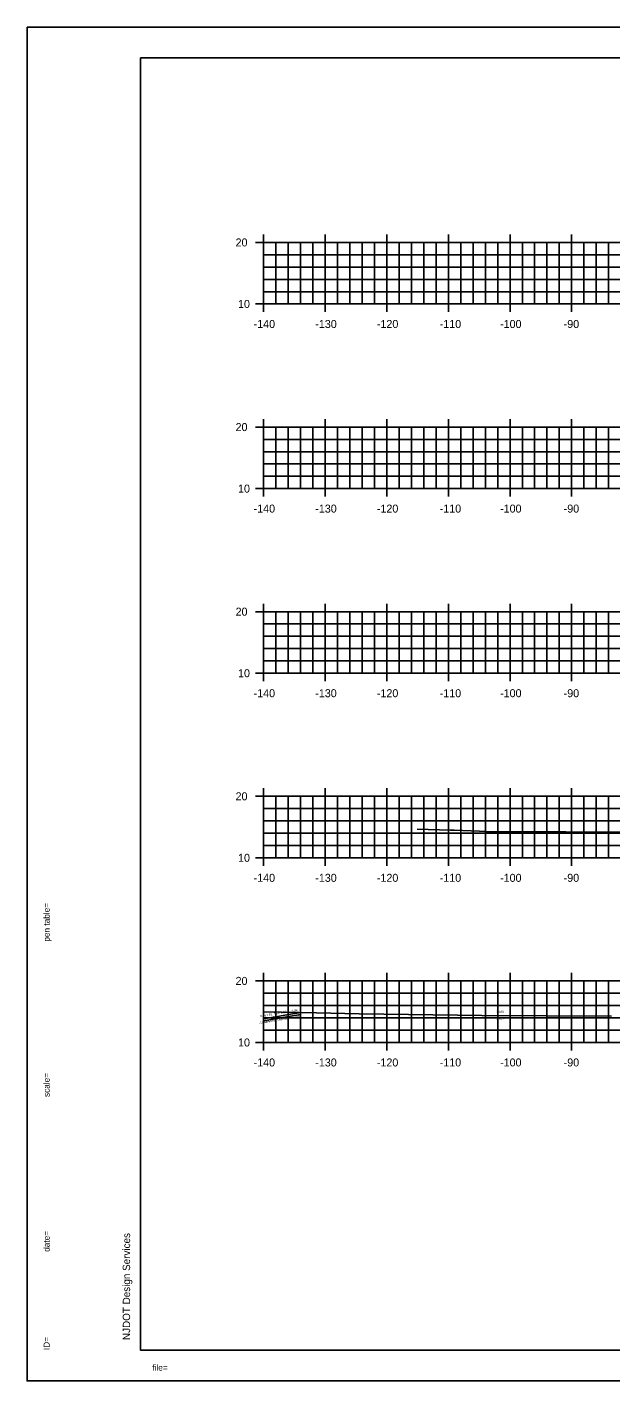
# Model space of a CAD drawing. Extents: x 40011 to 50684, y 49949 to 72236.
# Drawn here: x 42063 to 42157.7, y 68974.6 to 69194.6 of the extents above; entities that cross this region are included whole.
import ezdxf

# ---------------------------------------------------------------- set-up
doc = ezdxf.new("R2010")
doc.units = 0
for name, color, linetype in [('1', 7, 'Continuous'), ('10', 7, 'Continuous'), ('41', 7, 'Continuous'), ('51', 7, 'Continuous'), ('53', 7, 'Continuous'), ('55', 7, 'Continuous'), ('57', 7, 'Continuous'), ('58', 7, 'Continuous'), ('59', 7, 'Continuous'), ('60', 7, 'Continuous')]:
    doc.layers.add(name, color=color, linetype=linetype)

msp = doc.modelspace()

# ---------------------------------------------------------------- linework, layer by layer
at = {"layer": '1'}
for p, q in [((42412.37, 69194.6), (42062.98, 69194.6)), ((42081.37, 69189.6), (42081.37, 68979.6)), ((42411.37, 69189.6), (42081.37, 69189.6)), ((42081.37, 68979.6), (42411.37, 68979.6)), ((42412.37, 68974.6), (42062.98, 68974.6))]:
    msp.add_line(p, q, dxfattribs=at)
at = {"layer": '41'}
for points in [[(42062.98, 69194.6), (42412.37, 69194.6), (42412.37, 68974.6), (42062.98, 68974.6)], [(42081.37, 69189.6), (42411.37, 69189.6), (42411.37, 68979.6), (42081.37, 68979.6)]]:
    msp.add_lwpolyline(points, close=True, dxfattribs=at)
at = {"layer": '51'}
for p, q in [((42100.07, 69159.6), (42101.37, 69159.6)), ((42101.37, 69149.6), (42101.37, 69159.6)), ((42103.37, 69149.6), (42103.37, 69159.6)), ((42105.37, 69149.6), (42105.37, 69159.6)), ((42107.37, 69149.6), (42107.37, 69159.6)), ((42109.37, 69149.6), (42109.37, 69159.6)), ((42113.37, 69149.6), (42113.37, 69159.6)), ((42115.37, 69149.6), (42115.37, 69159.6)), ((42117.37, 69149.6), (42117.37, 69159.6)), ((42119.37, 69149.6), (42119.37, 69159.6)), ((42123.37, 69149.6), (42123.37, 69159.6)), ((42125.37, 69149.6), (42125.37, 69159.6)), ((42127.37, 69149.6), (42127.37, 69159.6)), ((42129.37, 69149.6), (42129.37, 69159.6)), ((42133.37, 69149.6), (42133.37, 69159.6)), ((42135.37, 69149.6), (42135.37, 69159.6)), ((42137.37, 69149.6), (42137.37, 69159.6)), ((42139.37, 69149.6), (42139.37, 69159.6)), ((42143.37, 69149.6), (42143.37, 69159.6)), ((42145.37, 69149.6), (42145.37, 69159.6)), ((42147.37, 69149.6), (42147.37, 69159.6)), ((42149.37, 69149.6), (42149.37, 69159.6)), ((42153.37, 69149.6), (42153.37, 69159.6)), ((42155.37, 69149.6), (42155.37, 69159.6)), ((42157.37, 69149.6), (42157.37, 69159.6)), ((42100.07, 69149.6), (42101.37, 69149.6)), ((42101.37, 69149.6), (42381.37, 69149.6)), ((42101.37, 69148.3), (42101.37, 69149.6)), ((42111.37, 69148.3), (42111.37, 69149.6)), ((42121.37, 69148.3), (42121.37, 69149.6)), ((42131.37, 69148.3), (42131.37, 69149.6)), ((42141.37, 69148.3), (42141.37, 69149.6)), ((42151.37, 69148.3), (42151.37, 69149.6)), ((42100.07, 69129.6), (42101.37, 69129.6)), ((42101.37, 69119.6), (42101.37, 69129.6)), ((42103.37, 69119.6), (42103.37, 69129.6)), ((42105.37, 69119.6), (42105.37, 69129.6)), ((42107.37, 69119.6), (42107.37, 69129.6)), ((42109.37, 69119.6), (42109.37, 69129.6)), ((42113.37, 69119.6), (42113.37, 69129.6)), ((42115.37, 69119.6), (42115.37, 69129.6)), ((42117.37, 69119.6), (42117.37, 69129.6)), ((42119.37, 69119.6), (42119.37, 69129.6)), ((42123.37, 69119.6), (42123.37, 69129.6)), ((42125.37, 69119.6), (42125.37, 69129.6)), ((42127.37, 69119.6), (42127.37, 69129.6)), ((42129.37, 69119.6), (42129.37, 69129.6)), ((42133.37, 69119.6), (42133.37, 69129.6)), ((42135.37, 69119.6), (42135.37, 69129.6)), ((42137.37, 69119.6), (42137.37, 69129.6)), ((42139.37, 69119.6), (42139.37, 69129.6)), ((42143.37, 69119.6), (42143.37, 69129.6)), ((42145.37, 69119.6), (42145.37, 69129.6)), ((42147.37, 69119.6), (42147.37, 69129.6)), ((42149.37, 69119.6), (42149.37, 69129.6)), ((42153.37, 69119.6), (42153.37, 69129.6)), ((42155.37, 69119.6), (42155.37, 69129.6)), ((42157.37, 69119.6), (42157.37, 69129.6)), ((42100.07, 69119.6), (42101.37, 69119.6)), ((42101.37, 69119.6), (42381.37, 69119.6)), ((42101.37, 69118.3), (42101.37, 69119.6)), ((42111.37, 69118.3), (42111.37, 69119.6)), ((42121.37, 69118.3), (42121.37, 69119.6)), ((42131.37, 69118.3), (42131.37, 69119.6)), ((42141.37, 69118.3), (42141.37, 69119.6)), ((42151.37, 69118.3), (42151.37, 69119.6)), ((42100.07, 69099.6), (42101.37, 69099.6)), ((42101.37, 69089.6), (42101.37, 69099.6)), ((42103.37, 69089.6), (42103.37, 69099.6)), ((42105.37, 69089.6), (42105.37, 69099.6)), ((42107.37, 69089.6), (42107.37, 69099.6)), ((42109.37, 69089.6), (42109.37, 69099.6)), ((42113.37, 69089.6), (42113.37, 69099.6)), ((42115.37, 69089.6), (42115.37, 69099.6)), ((42117.37, 69089.6), (42117.37, 69099.6)), ((42119.37, 69089.6), (42119.37, 69099.6)), ((42123.37, 69089.6), (42123.37, 69099.6)), ((42125.37, 69089.6), (42125.37, 69099.6)), ((42127.37, 69089.6), (42127.37, 69099.6)), ((42129.37, 69089.6), (42129.37, 69099.6)), ((42133.37, 69089.6), (42133.37, 69099.6)), ((42135.37, 69089.6), (42135.37, 69099.6)), ((42137.37, 69089.6), (42137.37, 69099.6)), ((42139.37, 69089.6), (42139.37, 69099.6)), ((42143.37, 69089.6), (42143.37, 69099.6)), ((42145.37, 69089.6), (42145.37, 69099.6)), ((42147.37, 69089.6), (42147.37, 69099.6)), ((42149.37, 69089.6), (42149.37, 69099.6)), ((42153.37, 69089.6), (42153.37, 69099.6)), ((42155.37, 69089.6), (42155.37, 69099.6)), ((42157.37, 69089.6), (42157.37, 69099.6)), ((42100.07, 69089.6), (42101.37, 69089.6)), ((42101.37, 69089.6), (42381.37, 69089.6)), ((42101.37, 69088.3), (42101.37, 69089.6)), ((42111.37, 69088.3), (42111.37, 69089.6)), ((42121.37, 69088.3), (42121.37, 69089.6)), ((42131.37, 69088.3), (42131.37, 69089.6)), ((42141.37, 69088.3), (42141.37, 69089.6)), ((42151.37, 69088.3), (42151.37, 69089.6)), ((42100.07, 69069.6), (42101.37, 69069.6)), ((42101.37, 69059.6), (42101.37, 69069.6)), ((42103.37, 69059.6), (42103.37, 69069.6)), ((42105.37, 69059.6), (42105.37, 69069.6)), ((42107.37, 69059.6), (42107.37, 69069.6)), ((42109.37, 69059.6), (42109.37, 69069.6)), ((42113.37, 69059.6), (42113.37, 69069.6)), ((42115.37, 69059.6), (42115.37, 69069.6)), ((42117.37, 69059.6), (42117.37, 69069.6)), ((42119.37, 69059.6), (42119.37, 69069.6)), ((42123.37, 69059.6), (42123.37, 69069.6)), ((42125.37, 69059.6), (42125.37, 69069.6)), ((42127.37, 69059.6), (42127.37, 69069.6)), ((42129.37, 69059.6), (42129.37, 69069.6)), ((42133.37, 69059.6), (42133.37, 69069.6)), ((42135.37, 69059.6), (42135.37, 69069.6)), ((42137.37, 69059.6), (42137.37, 69069.6)), ((42139.37, 69059.6), (42139.37, 69069.6)), ((42143.37, 69059.6), (42143.37, 69069.6)), ((42145.37, 69059.6), (42145.37, 69069.6)), ((42147.37, 69059.6), (42147.37, 69069.6)), ((42149.37, 69059.6), (42149.37, 69069.6)), ((42153.37, 69059.6), (42153.37, 69069.6)), ((42155.37, 69059.6), (42155.37, 69069.6)), ((42157.37, 69059.6), (42157.37, 69069.6)), ((42100.07, 69059.6), (42101.37, 69059.6)), ((42101.37, 69059.6), (42381.37, 69059.6)), ((42101.37, 69058.3), (42101.37, 69059.6)), ((42111.37, 69058.3), (42111.37, 69059.6)), ((42121.37, 69058.3), (42121.37, 69059.6)), ((42131.37, 69058.3), (42131.37, 69059.6)), ((42141.37, 69058.3), (42141.37, 69059.6)), ((42151.37, 69058.3), (42151.37, 69059.6)), ((42100.07, 69039.6), (42101.37, 69039.6)), ((42101.37, 69029.6), (42101.37, 69039.6)), ((42103.37, 69029.6), (42103.37, 69039.6)), ((42105.37, 69029.6), (42105.37, 69039.6)), ((42107.37, 69029.6), (42107.37, 69039.6)), ((42109.37, 69029.6), (42109.37, 69039.6)), ((42113.37, 69029.6), (42113.37, 69039.6)), ((42115.37, 69029.6), (42115.37, 69039.6)), ((42117.37, 69029.6), (42117.37, 69039.6)), ((42119.37, 69029.6), (42119.37, 69039.6)), ((42123.37, 69029.6), (42123.37, 69039.6)), ((42125.37, 69029.6), (42125.37, 69039.6)), ((42127.37, 69029.6), (42127.37, 69039.6)), ((42129.37, 69029.6), (42129.37, 69039.6)), ((42133.37, 69029.6), (42133.37, 69039.6)), ((42135.37, 69029.6), (42135.37, 69039.6)), ((42137.37, 69029.6), (42137.37, 69039.6)), ((42139.37, 69029.6), (42139.37, 69039.6)), ((42143.37, 69029.6), (42143.37, 69039.6)), ((42145.37, 69029.6), (42145.37, 69039.6)), ((42147.37, 69029.6), (42147.37, 69039.6)), ((42149.37, 69029.6), (42149.37, 69039.6)), ((42153.37, 69029.6), (42153.37, 69039.6)), ((42155.37, 69029.6), (42155.37, 69039.6)), ((42157.37, 69029.6), (42157.37, 69039.6)), ((42100.07, 69029.6), (42101.37, 69029.6)), ((42101.37, 69029.6), (42381.37, 69029.6)), ((42101.37, 69028.3), (42101.37, 69029.6)), ((42111.37, 69028.3), (42111.37, 69029.6)), ((42121.37, 69028.3), (42121.37, 69029.6)), ((42131.37, 69028.3), (42131.37, 69029.6)), ((42141.37, 69028.3), (42141.37, 69029.6)), ((42151.37, 69028.3), (42151.37, 69029.6))]:
    msp.add_line(p, q, dxfattribs=at)
at = {"layer": '53'}
for p, q in [((42101.37, 69157.6), (42381.37, 69157.6)), ((42101.37, 69155.6), (42381.37, 69155.6)), ((42101.37, 69153.6), (42381.37, 69153.6)), ((42101.37, 69151.6), (42381.37, 69151.6)), ((42101.37, 69127.6), (42381.37, 69127.6)), ((42101.37, 69125.6), (42381.37, 69125.6)), ((42101.37, 69123.6), (42381.37, 69123.6)), ((42101.37, 69121.6), (42381.37, 69121.6)), ((42101.37, 69097.6), (42381.37, 69097.6)), ((42101.37, 69095.6), (42381.37, 69095.6)), ((42101.37, 69093.6), (42381.37, 69093.6)), ((42101.37, 69091.6), (42381.37, 69091.6)), ((42101.37, 69067.6), (42381.37, 69067.6)), ((42101.37, 69065.6), (42381.37, 69065.6)), ((42101.37, 69063.6), (42381.37, 69063.6)), ((42101.37, 69061.6), (42381.37, 69061.6)), ((42101.37, 69037.6), (42381.37, 69037.6)), ((42101.37, 69035.6), (42381.37, 69035.6)), ((42101.37, 69033.6), (42381.37, 69033.6)), ((42101.37, 69031.6), (42381.37, 69031.6))]:
    msp.add_line(p, q, dxfattribs=at)
at = {"layer": '55'}
for p, q in [((42101.37, 69159.6), (42381.37, 69159.6)), ((42101.37, 69149.6), (42101.37, 69159.6)), ((42111.37, 69149.6), (42111.37, 69159.6)), ((42121.37, 69149.6), (42121.37, 69159.6)), ((42131.37, 69149.6), (42131.37, 69159.6)), ((42141.37, 69149.6), (42141.37, 69159.6)), ((42151.37, 69149.6), (42151.37, 69159.6)), ((42101.37, 69149.6), (42381.37, 69149.6)), ((42101.37, 69129.6), (42381.37, 69129.6)), ((42101.37, 69119.6), (42101.37, 69129.6)), ((42111.37, 69119.6), (42111.37, 69129.6)), ((42121.37, 69119.6), (42121.37, 69129.6)), ((42131.37, 69119.6), (42131.37, 69129.6)), ((42141.37, 69119.6), (42141.37, 69129.6)), ((42151.37, 69119.6), (42151.37, 69129.6)), ((42101.37, 69119.6), (42381.37, 69119.6)), ((42101.37, 69099.6), (42381.37, 69099.6)), ((42101.37, 69089.6), (42101.37, 69099.6)), ((42111.37, 69089.6), (42111.37, 69099.6)), ((42121.37, 69089.6), (42121.37, 69099.6)), ((42131.37, 69089.6), (42131.37, 69099.6)), ((42141.37, 69089.6), (42141.37, 69099.6)), ((42151.37, 69089.6), (42151.37, 69099.6)), ((42101.37, 69089.6), (42381.37, 69089.6)), ((42101.37, 69069.6), (42381.37, 69069.6)), ((42101.37, 69059.6), (42101.37, 69069.6)), ((42111.37, 69059.6), (42111.37, 69069.6)), ((42121.37, 69059.6), (42121.37, 69069.6)), ((42131.37, 69059.6), (42131.37, 69069.6)), ((42141.37, 69059.6), (42141.37, 69069.6)), ((42151.37, 69059.6), (42151.37, 69069.6)), ((42101.37, 69059.6), (42381.37, 69059.6)), ((42101.37, 69039.6), (42381.37, 69039.6)), ((42101.37, 69029.6), (42101.37, 69039.6)), ((42111.37, 69029.6), (42111.37, 69039.6)), ((42121.37, 69029.6), (42121.37, 69039.6)), ((42131.37, 69029.6), (42131.37, 69039.6)), ((42141.37, 69029.6), (42141.37, 69039.6)), ((42151.37, 69029.6), (42151.37, 69039.6)), ((42101.37, 69029.6), (42381.37, 69029.6))]:
    msp.add_line(p, q, dxfattribs=at)
at = {"layer": '57'}
for points in [[(42126.28, 69064.26), (42131.7, 69064.1), (42132.3, 69064.1), (42135.09, 69063.96), (42136.43, 69063.91), (42137.47, 69063.87), (42138.16, 69063.83), (42138.55, 69063.8), (42150.43, 69063.81), (42160.36, 69063.78)], [(42101.37, 69034.6), (42109.96, 69034.4), (42116.87, 69034.23), (42124.87, 69034.16), (42136.81, 69033.96), (42157.86, 69033.86)]]:
    msp.add_lwpolyline(points, dxfattribs=at)
at = {"layer": '58'}
msp.add_lwpolyline([(42101.37, 69033.1), (42103.25, 69033.42), (42103.93, 69033.54), (42105.43, 69033.79), (42107.42, 69034.13)], dxfattribs=at)
at = {"layer": '59'}
msp.add_lwpolyline([(42101.37, 69033.43), (42101.42, 69033.44), (42103.25, 69033.75), (42103.93, 69033.87), (42105.43, 69034.12), (42107.42, 69034.46)], dxfattribs=at)
at = {"layer": '60'}
for p, q in [((42101.37, 69160.9), (42101.37, 69159.6)), ((42111.37, 69160.9), (42111.37, 69159.6)), ((42121.37, 69160.9), (42121.37, 69159.6)), ((42131.37, 69160.9), (42131.37, 69159.6)), ((42141.37, 69160.9), (42141.37, 69159.6)), ((42151.37, 69160.9), (42151.37, 69159.6)), ((42101.37, 69130.9), (42101.37, 69129.6)), ((42111.37, 69130.9), (42111.37, 69129.6)), ((42121.37, 69130.9), (42121.37, 69129.6)), ((42131.37, 69130.9), (42131.37, 69129.6)), ((42141.37, 69130.9), (42141.37, 69129.6)), ((42151.37, 69130.9), (42151.37, 69129.6)), ((42101.37, 69100.9), (42101.37, 69099.6)), ((42111.37, 69100.9), (42111.37, 69099.6)), ((42121.37, 69100.9), (42121.37, 69099.6)), ((42131.37, 69100.9), (42131.37, 69099.6)), ((42141.37, 69100.9), (42141.37, 69099.6)), ((42151.37, 69100.9), (42151.37, 69099.6)), ((42101.37, 69070.9), (42101.37, 69069.6)), ((42111.37, 69070.9), (42111.37, 69069.6)), ((42121.37, 69070.9), (42121.37, 69069.6)), ((42131.37, 69070.9), (42131.37, 69069.6)), ((42141.37, 69070.9), (42141.37, 69069.6)), ((42151.37, 69070.9), (42151.37, 69069.6)), ((42101.37, 69040.9), (42101.37, 69039.6)), ((42111.37, 69040.9), (42111.37, 69039.6)), ((42121.37, 69040.9), (42121.37, 69039.6)), ((42131.37, 69040.9), (42131.37, 69039.6)), ((42141.37, 69040.9), (42141.37, 69039.6)), ((42151.37, 69040.9), (42151.37, 69039.6))]:
    msp.add_line(p, q, dxfattribs=at)

# ---------------------------------------------------------------- texts
at = {"layer": '1'}
for s, height, rotation, p in [('...................pentable..................', 0.0144, 90, (42066.64, 69053.95)), ('pen table=', 1, 90, (42066.64, 69045.98)), ('......scale......', 0.0144, 90, (42066.64, 69025.62)), ('scale=', 1, 90, (42066.64, 69020.73)), ('date=', 1, 90, (42066.64, 68995.58)), ('.......time......', 0.0144, 90, (42066.64, 68999.95)), ('NJDOT Design Services', 1.2, 90, (42079.7, 68981.24)), ('ID=', 1, 90, (42066.64, 68979.61)), ('............who............', 0.0144, 90, (42066.64, 68982.26)), ('file=', 1, 360, (42083.31, 68976.26)), ('...................bob..................', 0.0144, 360, (42086.64, 68976.26))]:
    msp.add_text(s, height=height, rotation=rotation, dxfattribs=at).set_placement(p)
at = {"layer": '10'}
for s, rotation, p in [('0.06', 9.6929, (42100.87, 69033.7)), ('1.82', 9.6929, (42101.86, 69033.87)), ('0.69', 9.6929, (42103.06, 69034.07)), ('1.50', 9.6929, (42104.21, 69034.27)), ('-17.08%', 9.6929, (42105.7, 69033.46)), ('1.99', 9.6929, (42105.95, 69034.56)), ('64.69', 359.3032, (42139.15, 69034.42)), ('-17.08%', 9.6929, (42100.67, 69032.6)), ('-17.08%', 9.6929, (42101.61, 69032.76)), ('-17.08%', 9.6929, (42102.86, 69032.97)), ('-17.08%', 9.6929, (42103.96, 69033.16)), ('1.22%', 359.3032, (42139.13, 69033.37))]:
    msp.add_text(s, height=0.35, rotation=rotation, dxfattribs=at).set_placement(p)
at = {"layer": '51'}
for s, height, p in [('20', 1.3, (42096.82, 69158.95)), ('10', 1.3, (42097.22, 69148.95)), ('-', 0.0001, (42101.37, 69149.6)), ('-140', 1.3, (42099.75, 69145.7)), ('-130', 1.3, (42109.76, 69145.7)), ('-120', 1.3, (42119.76, 69145.7)), ('-110', 1.3, (42129.96, 69145.7)), ('-100', 1.3, (42139.76, 69145.7)), ('-90', 1.3, (42150.08, 69145.7)), ('20', 1.3, (42096.82, 69128.95)), ('10', 1.3, (42097.22, 69118.95)), ('-', 0.0001, (42101.37, 69119.6)), ('-140', 1.3, (42099.75, 69115.7)), ('-130', 1.3, (42109.76, 69115.7)), ('-120', 1.3, (42119.76, 69115.7)), ('-110', 1.3, (42129.96, 69115.7)), ('-100', 1.3, (42139.76, 69115.7)), ('-90', 1.3, (42150.08, 69115.7)), ('20', 1.3, (42096.82, 69098.95)), ('10', 1.3, (42097.22, 69088.95)), ('-', 0.0001, (42101.37, 69089.6)), ('-140', 1.3, (42099.75, 69085.7)), ('-130', 1.3, (42109.76, 69085.7)), ('-120', 1.3, (42119.76, 69085.7)), ('-110', 1.3, (42129.96, 69085.7)), ('-100', 1.3, (42139.76, 69085.7)), ('-90', 1.3, (42150.08, 69085.7)), ('20', 1.3, (42096.82, 69068.95)), ('10', 1.3, (42097.22, 69058.95)), ('-', 0.0001, (42101.37, 69059.6)), ('-140', 1.3, (42099.75, 69055.7)), ('-130', 1.3, (42109.76, 69055.7)), ('-120', 1.3, (42119.76, 69055.7)), ('-110', 1.3, (42129.96, 69055.7)), ('-100', 1.3, (42139.76, 69055.7)), ('-90', 1.3, (42150.08, 69055.7)), ('20', 1.3, (42096.82, 69038.95)), ('10', 1.3, (42097.22, 69028.95)), ('-', 0.0001, (42101.37, 69029.6)), ('-140', 1.3, (42099.75, 69025.7)), ('-130', 1.3, (42109.76, 69025.7)), ('-120', 1.3, (42119.76, 69025.7)), ('-110', 1.3, (42129.96, 69025.7)), ('-100', 1.3, (42139.76, 69025.7)), ('-90', 1.3, (42150.08, 69025.7))]:
    msp.add_text(s, height=height, dxfattribs=at).set_placement(p)

doc.saveas('drawing.dxf')
